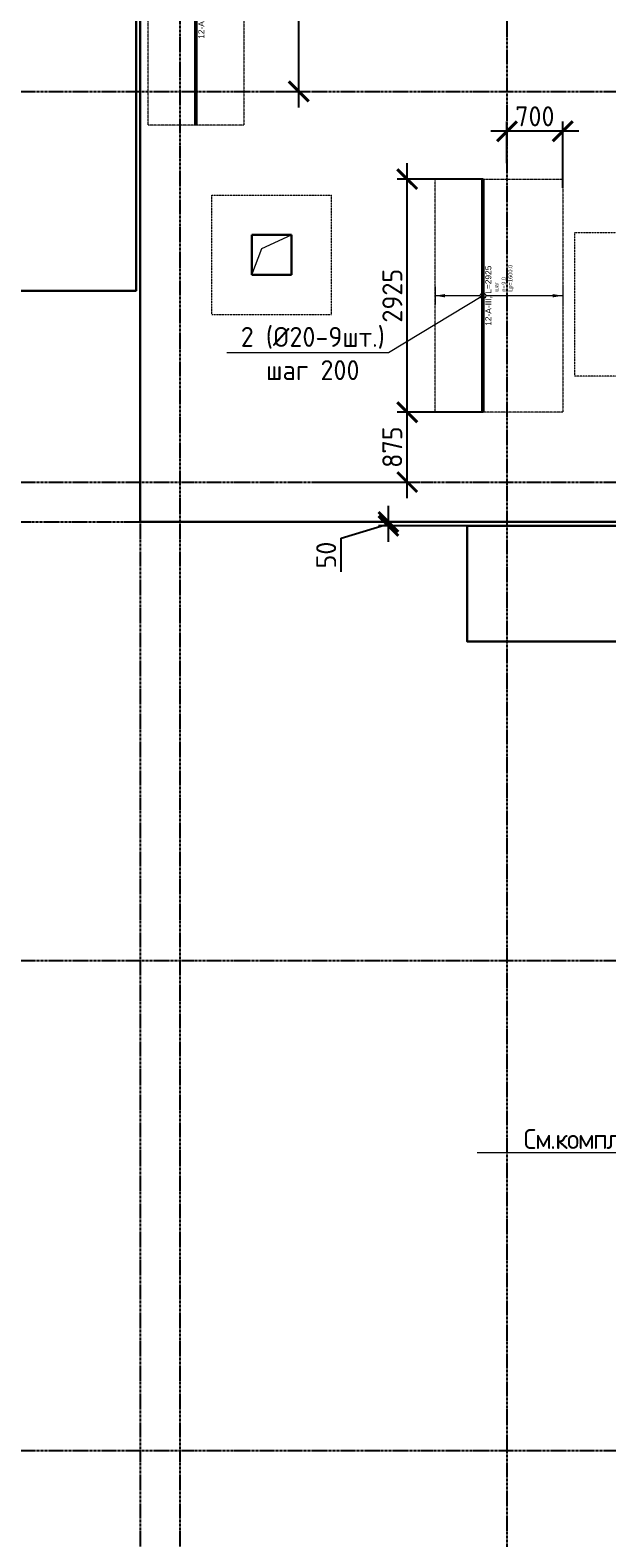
# Model space of a CAD drawing. Header units: millimetres. Extents: x -93479 to 1057970, y -66333 to 172656.
# Tile 378 of 473: x 806660 to 813892, y 22158 to 41071. Entities that reach past the tile are written whole.
import ezdxf
from ezdxf import colors
from ezdxf.entities.mleader import LeaderData, LeaderLine
from ezdxf.enums import TextEntityAlignment as Align
from ezdxf.math import Vec2, Vec3

# ---------------------------------------------------------------- set-up
doc = ezdxf.new("R2010")
doc.units = ezdxf.units.MM
doc.set_wipeout_variables(frame=1)
for name, pattern in [('01 Штриховая _4 мм_', [6, 3.5, -2.5]), ('______5', [1100, 800, -100, 100, -100]), ('GOST2.303 4', [7, 5, -2, 0]), ('HIDDEN2', [4.7625, 3.175, -1.5875]), ('осевая', [50.8, 31.75, -6.35, 6.35, -6.35])]:
    doc.linetypes.add(name, pattern=pattern)
for name, color, linetype, lineweight in [('0 Фундамент', 5, 'Continuous', 30), ('АрмСтер', 2, 'Continuous', 50), ('контур распр. стерхней', 2, 'GOST2.303 4', 20), ('Оси', 40, '______5', 18), ('подоснова', 151, 'Continuous', 5), ('РАЗМЕРЫ', 7, 'Continuous', 9)]:
    doc.layers.add(name, color=color, linetype=linetype, lineweight=lineweight)
doc.layers.add('АрмСтер_атрибуты', color=2, linetype='Continuous', lineweight=0, plot=False)
doc.styles.add('GOST-2.304_Type-B', font='GOST_Common.ttf')
doc.styles.get("Standard").update_dxf_attribs({"font": 'arial.ttf'})
doc.styles.add('Аннотативный', font='arial.ttf')
doc.dimstyles.new('СПДС', dxfattribs={"dimscale": 100, "dimtxt": 2.5, "dimasz": 2.5, "dimexe": 1.25, "dimexo": 0, "dimtad": 1, "dimdec": 0, "dimtxsty": 'GOST-2.304_Type-B', "dimblk": 'ARCHTICK', "dimcen": 2.5, "dimdle": 2, "dimadec": 0, "dimazin": 2, "dimtfac": 0.75, "dimtdec": 0, "dimtmove": 1, "dimatfit": 3, "dimfxl": 1, "dimtolj": 1, "dimarcsym": 1})

# ---------------------------------------------------------------- blocks, each defined once
blk = doc.blocks.new('оси')
at = {"layer": 'Оси', "color": 7, "linetype": 'осевая', "lineweight": 25, "transparency": 33554687}
for p, q in [((8813.5, 151.4), (8813.5, -36280.2)), ((4213.5, -358.8), (4213.5, -35832.1)), ((4713.5, -358.8), (4713.5, -35832.1)), ((-11815.1, -15106.9), (53620.6, -15106.9)), ((-11815.1, -20006.9), (53620.6, -20006.9)), ((-11416.6, -20506.9), (53620.6, -20506.9)), ((-11815.1, -26006.9), (53620.6, -26006.9)), ((-11815.1, -32156.9), (53620.6, -32156.9))]:
    blk.add_line(p, q, dxfattribs=at)
blk = doc.blocks.new('_ArchTick')
at = {"color": 0, "linetype": 'ByBlock', "const_width": 0.15}
blk.add_lwpolyline([(-0.5, -0.5), (0.5, 0.5)], dxfattribs=at)
blk = doc.blocks.new('*D918')
at = {"layer": 'DEFPOINTS', "color": 0, "ltscale": 100, "transparency": 16777216}
for p in [(811153, 34902), (812139, 34902), (812139, 34852)]:
    blk.add_point(p, dxfattribs=at)
at = {"layer": 'РАЗМЕРЫ', "color": 0, "lineweight": -2, "transparency": 16777216}
for p, q in [((811153, 34652), (811153, 35102)), ((810559, 34699), (811153, 34877)), ((812139, 34902), (811028, 34902)), ((812139, 34852), (811028, 34852)), ((810559, 34274), (810559, 34699))]:
    blk.add_line(p, q, dxfattribs=at)
at = {"layer": 'РАЗМЕРЫ', "color": 0, "lineweight": -2, "ltscale": 100, "transparency": 16777216, "xscale": 250, "yscale": 250, "zscale": 250}
for p, rotation in [((811153, 34902), 270), ((811153, 34852), 90)]:
    blk.add_blockref('_ArchTick', p, dxfattribs=dict(at, rotation=rotation))
at = {"layer": 'РАЗМЕРЫ', "color": 0, "ltscale": 100, "transparency": 16777216, "insert": (810372, 34486), "char_height": 250, "attachment_point": 5, "rotation": 90, "style": 'GOST-2.304_Type-B'}
blk.add_mtext('\\A1;50', dxfattribs=at)
blk = doc.blocks.new('*U744')
at = {"layer": 'РАЗМЕРЫ'}
for p, q in [((112, 600), (-112, 600)), ((112, -600), (-112, -600))]:
    blk.add_line(p, q, dxfattribs=at)
at = {"layer": 'РАЗМЕРЫ', "ltscale": 15}
blk.add_line((0, -600), (0, 600), dxfattribs=at)
at = {"layer": 'РАЗМЕРЫ'}
for points in [[(0, 600), (21, 475), (-21, 475)], [(0, -600), (21, -475), (-21, -475)]]:
    blk.add_solid(points, dxfattribs=at)
at = {"layer": 'АрмСтер_атрибуты', "color": 215, "ltscale": 15, "style": 'Аннотативный'}
for s, p in [('шаг', (51, -194)), ('Lр=', (50, -368)), ('n=', (51, -285))]:
    blk.add_text(s, height=50, dxfattribs=at).set_placement(p)
at = {"layer": 'АрмСтер_атрибуты', "color": 215, "style": 'Аннотативный'}
for tag, p, flags in [('ШАГ', (191, -194), 10), ('КОЛ', (138, -285), 8), ('ШИРИНА', (173, -368), 8)]:
    blk.add_attdef(tag, p, '', height=50, dxfattribs=dict(at, flags=flags))
at = {"layer": 'АрмСтер_атрибуты', "flags": 9}
for tag, p in [('МАССА', (-1034, -1010)), ('ОБОЗНАЧЕНИЕ', (-1034, -1124))]:
    blk.add_attdef(tag, p, '', height=75, dxfattribs=at)
at = {"linetype": 'Continuous', "lineweight": 0}
blk.add_wipeout([(35, 0), (28, 21), (11, 33), (-11, 33), (-28, 21), (-35, 0), (-28, -21), (-11, -33), (11, -33), (28, -21)], dxfattribs=at)
at = {"color": 0, "linetype": 'ByBlock', "lineweight": -2, "ltscale": 100}
blk.add_line((-1463, 0), (1462, 0), dxfattribs=at)
at = {"layer": 'РАЗМЕРЫ'}
blk.add_circle((0, 0), 35, dxfattribs=at)
at = {"layer": 'АрмСтер_атрибуты', "style": 'Аннотативный', "flags": 8}
blk.add_attdef('ПОЗ', (110, 30), '', height=75, dxfattribs=at)
blk.add_attdef('НАИМЕНОВАНИЕ', text='', height=75, dxfattribs=at).set_placement((0, -29), align=Align.TOP_CENTER)
blk = doc.blocks.new('*D916')
at = {"layer": 'DEFPOINTS', "color": 0, "ltscale": 100, "transparency": 16777216}
for p in [(809339, 42802), (810029, 42802), (809739, 40302)]:
    blk.add_point(p, dxfattribs=at)
at = {"layer": 'РАЗМЕРЫ', "color": 0, "lineweight": -2, "transparency": 16777216}
for p, q in [((810029, 40102), (810029, 43002)), ((809339, 42802), (810154, 42802)), ((809739, 40302), (810154, 40302))]:
    blk.add_line(p, q, dxfattribs=at)
at = {"layer": 'РАЗМЕРЫ', "color": 0, "lineweight": -2, "ltscale": 100, "transparency": 16777216, "xscale": 250, "yscale": 250, "zscale": 250}
for p, rotation in [((810029, 42802), 90), ((810029, 40302), 270)]:
    blk.add_blockref('_ArchTick', p, dxfattribs=dict(at, rotation=rotation))
at = {"layer": 'РАЗМЕРЫ', "color": 0, "ltscale": 100, "transparency": 16777216, "insert": (809841, 41552), "char_height": 250, "attachment_point": 5, "rotation": 90, "style": 'GOST-2.304_Type-B'}
blk.add_mtext('\\A1;2500', dxfattribs=at)
blk = doc.blocks.new('*U734')
at = {"layer": 'РАЗМЕРЫ'}
for p, q in [((112, 600), (-112, 600)), ((112, -1000), (-112, -1000))]:
    blk.add_line(p, q, dxfattribs=at)
at = {"layer": 'РАЗМЕРЫ', "ltscale": 15}
blk.add_line((0, -1000), (0, 600), dxfattribs=at)
at = {"layer": 'РАЗМЕРЫ'}
for points in [[(0, 600), (21, 475), (-21, 475)], [(0, -1000), (21, -875), (-21, -875)]]:
    blk.add_solid(points, dxfattribs=at)
at = {"layer": 'АрмСтер_атрибуты', "color": 215, "ltscale": 15, "style": 'Аннотативный'}
for s, p in [('шаг', (51, -194)), ('Lр=', (50, -368)), ('n=', (51, -285))]:
    blk.add_text(s, height=50, dxfattribs=at).set_placement(p)
at = {"layer": 'АрмСтер_атрибуты', "color": 215, "style": 'Аннотативный'}
for tag, p, flags in [('ШАГ', (191, -194), 10), ('КОЛ', (138, -285), 8), ('ШИРИНА', (173, -368), 8)]:
    blk.add_attdef(tag, p, '', height=50, dxfattribs=dict(at, flags=flags))
at = {"layer": 'АрмСтер_атрибуты', "flags": 9}
for tag, p in [('МАССА', (-1034, -1010)), ('ОБОЗНАЧЕНИЕ', (-1034, -1124))]:
    blk.add_attdef(tag, p, '', height=75, dxfattribs=at)
at = {"linetype": 'Continuous', "lineweight": 0}
blk.add_wipeout([(35, 0), (28, 21), (11, 33), (-11, 33), (-28, 21), (-35, 0), (-28, -21), (-11, -33), (11, -33), (28, -21)], dxfattribs=at)
at = {"color": 0, "linetype": 'ByBlock', "lineweight": -2, "ltscale": 100}
blk.add_line((-1463, 0), (1462, 0), dxfattribs=at)
at = {"layer": 'РАЗМЕРЫ'}
blk.add_circle((0, 0), 35, dxfattribs=at)
at = {"layer": 'АрмСтер_атрибуты', "style": 'Аннотативный', "flags": 8}
blk.add_attdef('ПОЗ', (110, 30), '', height=75, dxfattribs=at)
blk.add_attdef('НАИМЕНОВАНИЕ', text='', height=75, dxfattribs=at).set_placement((0, -29), align=Align.TOP_CENTER)
blk = doc.blocks.new('*D887')
at = {"layer": 'DEFPOINTS', "color": 0, "ltscale": 100, "transparency": 16777216}
for p in [(812639, 39802), (812639, 39402), (813339, 39094)]:
    blk.add_point(p, dxfattribs=at)
at = {"layer": 'РАЗМЕРЫ', "color": 0, "lineweight": -2, "transparency": 16777216}
for p, q in [((812639, 39402), (812639, 39927)), ((813339, 39094), (813339, 39927)), ((813539, 39802), (812439, 39802))]:
    blk.add_line(p, q, dxfattribs=at)
at = {"layer": 'РАЗМЕРЫ', "color": 0, "lineweight": -2, "ltscale": 100, "transparency": 16777216, "xscale": 250, "yscale": 250, "zscale": 250, "rotation": 180}
blk.add_blockref('_ArchTick', (812639, 39802), dxfattribs=at)
at = {"layer": 'РАЗМЕРЫ', "color": 0, "lineweight": -2, "ltscale": 100, "transparency": 16777216, "xscale": 250, "yscale": 250, "zscale": 250}
blk.add_blockref('_ArchTick', (813339, 39802), dxfattribs=at)
at = {"layer": 'РАЗМЕРЫ', "color": 0, "ltscale": 100, "transparency": 16777216, "insert": (812989, 39990), "char_height": 250, "attachment_point": 5, "style": 'GOST-2.304_Type-B'}
blk.add_mtext('\\A1;700', dxfattribs=at)
blk = doc.blocks.new('_None')
blk = doc.blocks.new('*D888')
at = {"layer": 'DEFPOINTS', "color": 0, "ltscale": 100, "transparency": 16777216}
for p in [(811389, 36277), (812339, 36277), (810355, 35402)]:
    blk.add_point(p, dxfattribs=at)
at = {"layer": 'РАЗМЕРЫ', "color": 0, "lineweight": -2, "transparency": 16777216}
for p, q in [((811389, 35202), (811389, 36477)), ((812339, 36277), (811264, 36277)), ((810355, 35402), (811514, 35402))]:
    blk.add_line(p, q, dxfattribs=at)
at = {"layer": 'РАЗМЕРЫ', "color": 0, "lineweight": -2, "ltscale": 100, "transparency": 16777216, "xscale": 250, "yscale": 250, "zscale": 250}
for p, rotation in [((811389, 36277), 90), ((811389, 35402), 270)]:
    blk.add_blockref('_ArchTick', p, dxfattribs=dict(at, rotation=rotation))
at = {"layer": 'РАЗМЕРЫ', "color": 0, "ltscale": 100, "transparency": 16777216, "insert": (811201, 35840), "char_height": 250, "attachment_point": 5, "rotation": 90, "style": 'GOST-2.304_Type-B'}
blk.add_mtext('\\A1;875', dxfattribs=at)
blk = doc.blocks.new('*D857')
at = {"layer": 'DEFPOINTS', "color": 0, "ltscale": 100, "transparency": 16777216}
for p in [(811389, 39202), (812339, 39202), (812339, 36277)]:
    blk.add_point(p, dxfattribs=at)
at = {"layer": 'РАЗМЕРЫ', "color": 0, "lineweight": -2, "transparency": 16777216}
for p, q in [((811389, 36077), (811389, 39402)), ((812339, 39202), (811264, 39202)), ((812339, 36277), (811264, 36277))]:
    blk.add_line(p, q, dxfattribs=at)
at = {"layer": 'РАЗМЕРЫ', "color": 0, "lineweight": -2, "ltscale": 100, "transparency": 16777216, "xscale": 250, "yscale": 250, "zscale": 250}
for p, rotation in [((811389, 39202), 90), ((811389, 36277), 270)]:
    blk.add_blockref('_ArchTick', p, dxfattribs=dict(at, rotation=rotation))
at = {"layer": 'РАЗМЕРЫ', "color": 0, "ltscale": 100, "transparency": 16777216, "insert": (811202, 37740), "char_height": 250, "attachment_point": 5, "rotation": 90, "style": 'GOST-2.304_Type-B'}
blk.add_mtext('\\A1;2925', dxfattribs=at)
blk = doc.blocks.new('блок')
at = {"layer": '0 Фундамент', "color": 7, "linetype": 'HIDDEN2', "lineweight": 0}
for p, q in [((646818, 102494, -1730), (648318, 102494, -1730)), ((646818, 100994, -1730), (646818, 102494, -1730)), ((648318, 100994, -1730), (648318, 102494, -1730)), ((646818, 100994, -1730), (648318, 100994, -1730))]:
    blk.add_line(p, q, dxfattribs=at)
at = {"layer": '0 Фундамент', "color": 7, "ltscale": 100}
for p, q in [((647318, 101494, -1730), (647318, 101994, -1730)), ((647318, 101994, -1730), (647818, 101994, -1730)), ((647818, 101494, -1730), (647818, 101994, -1730)), ((647318, 101494, -1730), (647818, 101494, -1730))]:
    blk.add_line(p, q, dxfattribs=at)
at = {"layer": '0 Фундамент', "color": 7, "lineweight": 20, "elevation": -1730}
blk.add_lwpolyline([(647318, 101494), (647444, 101825), (647818, 101994)], dxfattribs=at)
at = {"layer": '0 Фундамент', "color": 7, "linetype": 'HIDDEN2', "lineweight": 0}
blk.add_lwpolyline([(653168, 100224), (651368, 100224), (651368, 102024), (653168, 102024)], close=True, dxfattribs=at)

msp = doc.modelspace()

# ---------------------------------------------------------------- linework, layer by layer
at = {"layer": '0 Фундамент', "color": 7}
msp.add_line((808038.6, 34902.1), (855838.6, 34902.1), dxfattribs=at)
for points in [[(805439.1, 52302.1), (807988.6, 52302.1), (807988.6, 37802.1), (804638.6, 37802.1), (804638.6, 40602.1), (801188.6, 40602.1), (801188.6, 43402.1), (797738.6, 43402.1)], [(808038.6, 52302.1), (808038.6, 34902.1)], [(812138.6, 34852.1), (812138.6, 33402.1), (816338.6, 33402.1), (816338.6, 29902.1), (820238.6, 29902.1), (820238.6, 22752.1), (845838.6, 22752.1), (845838.6, 28902.1), (849438.6, 28902.1), (849438.6, 34852.1), (812138.6, 34852.1)]]:
    msp.add_lwpolyline(points, dxfattribs=at)
at = {"layer": 'контур распр. стерхней', "color": 7, "linetype": '01 Штриховая _4 мм_'}
for points in [[(809338.5, 42802.1), (809338.5, 39877.1), (808138.5, 39877.1), (808138.5, 42802.1)], [(813338.5, 39202.1), (813338.5, 36277.1), (811738.5, 36277.1), (811738.5, 39202.1)]]:
    msp.add_lwpolyline(points, close=True, dxfattribs=at)

# ---------------------------------------------------------------- block references
at = {"color": 7}
msp.add_blockref('оси', (803825, 55409), dxfattribs=at)

# ---------------------------------------------------------------- dimensions: what is measured, and where the dimension line sits
at = {"layer": 'РАЗМЕРЫ', "color": 7}
dim = msp.add_linear_dim(base=(811153.3, 34902.1), p1=(812138.6, 34852.1), p2=(812138.6, 34902.1, -3100), angle=90, dimstyle='СПДС', dxfattribs=at)
dim.commit()
dim.dimension.update_dxf_attribs({"geometry": '*D918', "text_midpoint": (810371.5, 34636.4)})

# ---------------------------------------------------------------- leaders
at = {"layer": 'подоснова', "color": 7, "ltscale": 0.3}
ml = msp.add_multileader_mtext('Standard', dxfattribs=at)
ml.set_content('{\\T0.9;См.комплект 24-04-КЖ0.2}', color=7, style='GOST-2.304_Type-B')
ml.set_leader_properties(color=7, linetype='ByLayer', lineweight=15)
ml.set_arrow_properties(name='NONE')
ml.build(insert=Vec2(0, 0))
ml.multileader.update_dxf_attribs({"text_left_attachment_type": 6, "text_right_attachment_type": 6, "dogleg_length": 0.1, "arrow_head_size": 18})
ctx = ml.context
ctx.base_point, ctx.char_height, ctx.arrow_head_size, ctx.landing_gap_size, ctx.plane_origin = Vec3(812757.3, 26986.2), 250, 18, 20, Vec3(828649.4, 27721.5)
ctx.left_attachment, ctx.right_attachment, ctx.text_align_type = 6, 6, 1
notes = []
notes.append((ctx, [(0, (1, 1, 0), (816401.5, 26986), (-1, 0), 0.1, [(0, [(820940.9, 25287.4)], 0, [])])]))
ctx.mtext.insert, ctx.mtext.width, ctx.mtext.alignment, ctx.mtext.flow_direction = Vec3(814575.2, 27286.2), 4075.871, 2, 5
for ctx, leaders in notes:
    for number, flags, end, landing, length, lines in leaders:
        leader = LeaderData()
        leader.index, (leader.has_last_leader_line, leader.has_dogleg_vector, leader.attachment_direction) = number, flags
        leader.last_leader_point, leader.dogleg_vector, leader.dogleg_length = Vec3(end), Vec3(landing), length
        for number, points, colour, breaks in lines:
            line = LeaderLine()
            line.index, line.vertices, line.color, line.breaks = number, Vec3.list(points), colors.encode_raw_color(colour), breaks
            leader.lines.append(line)
        ctx.leaders.append(leader)

# ---------------------------------------------------------------- next in the draw order: block references
at = {"layer": 'АрмСтер', "color": 7, "ltscale": 15}
ref = msp.add_blockref('*U744', (808738.5, 41339.6), dxfattribs=dict(at, rotation=90))
ref.add_attrib('НАИМЕНОВАНИЕ', '12-A-III, L=2925', dxfattribs={"layer": 'АрмСтер_атрибуты', "height": 75, "rotation": 90, "style": 'Аннотативный', "flags": 8}).set_placement((808767.8, 41339.6), align=Align.TOP_CENTER)
ref.add_attrib('КОЛ', '7.0', (809023.6, 41477.7), dxfattribs={"layer": 'АрмСтер_атрибуты', "color": 215, "height": 50, "rotation": 90, "style": 'Аннотативный', "flags": 8})
ref.add_attrib('ШИРИНА', '1200.0', (809106.3, 41512.5), dxfattribs={"layer": 'АрмСтер_атрибуты', "color": 215, "height": 50, "rotation": 90, "style": 'Аннотативный', "flags": 8})
ref = msp.add_blockref('*U734', (812338.5, 37739.6), dxfattribs=dict(at, rotation=90))
ref.add_attrib('НАИМЕНОВАНИЕ', '12-A-III, L=2925', dxfattribs={"layer": 'АрмСтер_атрибуты', "height": 75, "rotation": 90, "style": 'Аннотативный', "flags": 8}).set_placement((812367.8, 37739.6), align=Align.TOP_CENTER)
ref.add_attrib('КОЛ', '9.0', (812623.6, 37877.7), dxfattribs={"layer": 'АрмСтер_атрибуты', "color": 215, "height": 50, "rotation": 90, "style": 'Аннотативный', "flags": 8})
ref.add_attrib('ШИРИНА', '1600.0', (812706.3, 37912.5), dxfattribs={"layer": 'АрмСтер_атрибуты', "color": 215, "height": 50, "rotation": 90, "style": 'Аннотативный', "flags": 8})

# ---------------------------------------------------------------- next in the draw order: block references
at = {"layer": 'РАЗМЕРЫ', "color": 7}
msp.add_blockref('блок', (162120.9, -63492), dxfattribs=at)

# ---------------------------------------------------------------- next in the draw order: dimensions: what is measured, and where the dimension line sits
for base, p1, p2, picture, middle in [((810028.9, 42802.1), (809738.5, 40302.1), (809338.5, 42802.1), '*D916', (809841.3, 41552.1)), ((811389.2, 39202.1), (812338.5, 36277.1), (812338.5, 39202.1), '*D857', (811201.6, 37739.6)), ((811389.2, 36277.1), (810355.1, 35402.1), (812338.5, 36277.1), '*D888', (811201.3, 35839.6))]:
    dim = msp.add_linear_dim(base=base, p1=p1, p2=p2, angle=90, dimstyle='СПДС', dxfattribs=at)
    dim.commit()
    dim.dimension.update_dxf_attribs({"geometry": picture, "text_midpoint": middle})
dim = msp.add_linear_dim(base=(812638.5, 39802.1), p1=(813338.5, 39094.3), p2=(812638.5, 39402.1), dimstyle='СПДС', dxfattribs=at)
dim.commit()
dim.dimension.update_dxf_attribs({"geometry": '*D887', "text_midpoint": (812988.5, 39990)})

# ---------------------------------------------------------------- next in the draw order: leaders
at = {"layer": 'подоснова', "color": 7, "ltscale": 0.3}
ml = msp.add_multileader_mtext('Standard', dxfattribs=at)
ml.set_content('2 (%%C20-9шт.)\\Pшаг 200', color=7, style='GOST-2.304_Type-B')
ml.set_leader_properties(color=7, linetype='ByLayer', lineweight=15)
ml.set_arrow_properties(name='NONE')
ml.build(insert=Vec2(0, 0))
ml.multileader.update_dxf_attribs({"text_left_attachment_type": 6, "text_right_attachment_type": 6, "dogleg_length": 0.1, "arrow_head_size": 18})
ctx = ml.context
ctx.base_point, ctx.char_height, ctx.arrow_head_size, ctx.landing_gap_size, ctx.plane_origin = Vec3(809254, 37048), 250, 18, 20, Vec3(804222.7, 37833.9)
ctx.left_attachment, ctx.right_attachment, ctx.text_align_type = 6, 6, 1
notes = []
notes.append((ctx, [(0, (1, 1, 0), (811155.6, 37022.9), (-1, 0), 0.1, [(0, [(812338.5, 37739.6)], 0, [])])]))
ctx.mtext.insert, ctx.mtext.alignment, ctx.mtext.flow_direction = Vec3(810204.3, 37348), 2, 5
for ctx, leaders in notes:
    for number, flags, end, landing, length, lines in leaders:
        leader = LeaderData()
        leader.index, (leader.has_last_leader_line, leader.has_dogleg_vector, leader.attachment_direction) = number, flags
        leader.last_leader_point, leader.dogleg_vector, leader.dogleg_length = Vec3(end), Vec3(landing), length
        for number, points, colour, breaks in lines:
            line = LeaderLine()
            line.index, line.vertices, line.color, line.breaks = number, Vec3.list(points), colors.encode_raw_color(colour), breaks
            leader.lines.append(line)
        ctx.leaders.append(leader)

doc.saveas('drawing.dxf')
